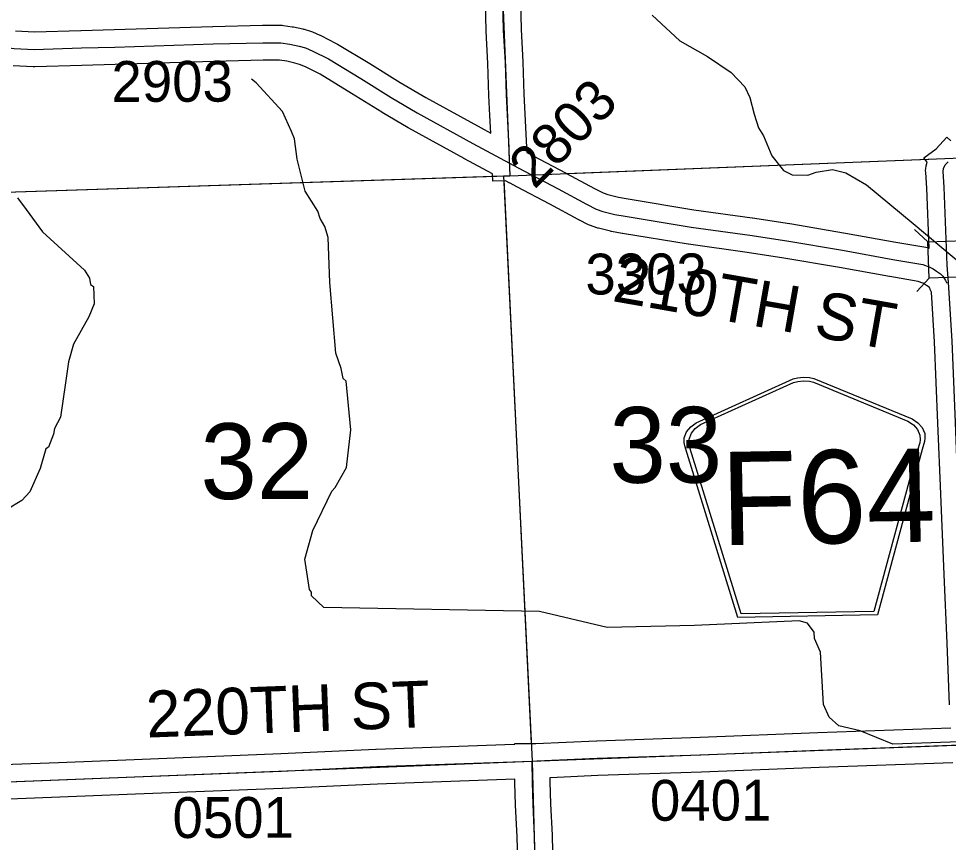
# Model space of a CAD drawing. Extents: x 128.7 to 185.5, y -21.4 to 12.6.
# Drawn here: x 159.303 to 160.898, y -6.954 to -5.54 of the extents above; entities that cross this region are included whole.
import ezdxf

# ---------------------------------------------------------------- set-up
doc = ezdxf.new("R2010")
doc.units = 0
for name, color, linetype in [('tdCoHydroRiver', 7, 'Continuous'), ('tdCoSecRdNmbr', 7, 'Continuous'), ('tdCoSecRdTxt', 7, 'Continuous'), ('tdCoSecRteBand', 7, 'Continuous'), ('tdCoSecRteCL', 7, 'Continuous'), ('tdCoSectLine', 7, 'Continuous'), ('tdCoSectLinePart', 7, 'Continuous'), ('tdCoSectNmbr', 7, 'Continuous'), ('tdCoShieldCoRte', 7, 'Continuous'), ('tdCoStrucSec', 7, 'Continuous'), ('tdCoSurfAsphalt', 7, 'Continuous'), ('tdCoSurfGravel', 7, 'Continuous')]:
    doc.layers.add(name, color=color, linetype=linetype)

msp = doc.modelspace()

# ---------------------------------------------------------------- linework, layer by layer
at = {"layer": 'tdCoHydroRiver'}
for points in [[(160.39, -5.5343), (160.4378, -5.5785), (160.4849, -5.6054), (160.5257, -5.6325), (160.5489, -5.6571), (160.5576, -5.6757), (160.5651, -5.704), (160.5725, -5.7275), (160.5811, -5.7415), (160.5953, -5.7758), (160.6154, -5.8005), (160.6301, -5.8079), (160.6573, -5.8087), (160.6715, -5.8035), (160.6997, -5.7993), (160.7221, -5.8048), (160.7577, -5.8256), (160.8379, -5.8919), (160.9753, -6.0066)], [(161.0489, -6.7765), (160.8029, -6.7853), (160.7469, -6.762), (160.7103, -6.7539), (160.6939, -6.7387), (160.6837, -6.7169), (160.6789, -6.6271), (160.6686, -6.6038), (160.6682, -6.5928), (160.6566, -6.5774), (160.6422, -6.5732), (160.4626, -6.5812), (160.3128, -6.585), (160.1966, -6.5576), (159.827, -6.5504), (159.8058, -6.5306), (159.8055, -6.5243), (159.8022, -6.5197), (159.7941, -6.4679), (159.8081, -6.4185), (159.8404, -6.351), (159.8464, -6.3445), (159.8658, -6.3106), (159.8729, -6.2457), (159.8652, -6.1623), (159.8603, -6.1577), (159.8565, -6.1405), (159.8477, -6.114), (159.837, -5.9928), (159.8342, -5.9156), (159.8288, -5.8969), (159.8203, -5.8829), (159.8167, -5.8703), (159.7947, -5.8362), (159.7814, -5.7812), (159.7768, -5.7465), (159.7715, -5.734), (159.7558, -5.6996), (159.7108, -5.6503), (159.7026, -5.6442)], [(159.3014, -5.8475), (159.3163, -5.8675), (159.3445, -5.9061), (159.4164, -5.9716), (159.4248, -5.9855), (159.4268, -5.9965), (159.4316, -5.9995), (159.4327, -6.0294), (159.424, -6.0518), (159.3973, -6.0986), (159.3889, -6.1289), (159.3839, -6.1653), (159.3749, -6.2241), (159.3646, -6.2434), (159.3633, -6.2529), (159.3547, -6.2753), (159.3501, -6.2786), (159.3402, -6.3121), (159.3227, -6.3522), (159.309, -6.3669), (159.2843, -6.382)]]:
    msp.add_lwpolyline(points, dxfattribs=at)
at = {"layer": 'tdCoSecRteBand'}
for points in [[(160.1132, -5.7368), (160.1118, -5.7063), (160.1101, -5.6723), (160.1101, -5.6721), (160.11, -5.6718), (160.1083, -5.6169), (160.1054, -5.5617), (160.1054, -5.5613), (160.1054, -5.5609), (160.1034, -5.4855)], [(160.1634, -5.4836), (160.1653, -5.5589), (160.1683, -5.614), (160.1683, -5.6143), (160.1683, -5.6146), (160.17, -5.6696), (160.1717, -5.7033), (160.1717, -5.7034), (160.1717, -5.7034), (160.1744, -5.7612), (160.1744, -5.7613), (160.1744, -5.7614), (160.1748, -5.7698), (160.2428, -5.8055), (160.243, -5.8056), (160.2432, -5.8057), (160.2913, -5.8319), (160.306, -5.8392), (160.3141, -5.8421), (160.3321, -5.8466), (160.3489, -5.8496), (160.4613, -5.868), (160.5618, -5.882), (160.5619, -5.8821), (160.5621, -5.8821), (160.6255, -5.8917), (160.6258, -5.8917), (160.626, -5.8918), (160.7217, -5.9081), (160.7219, -5.9081), (160.722, -5.9081), (160.808, -5.9236), (160.8594, -5.9325), (160.8622, -5.933), (160.8649, -5.934), (160.8652, -5.9341)], [(159.2978, -5.5612), (159.3303, -5.5629), (159.4102, -5.5604), (159.4103, -5.5604), (159.4104, -5.5604), (159.4672, -5.559), (159.6361, -5.5535), (159.6362, -5.5535), (159.6363, -5.5535), (159.7217, -5.5515), (159.722, -5.5515), (159.7224, -5.5515), (159.7532, -5.5515), (159.7554, -5.5515), (159.7575, -5.5519), (159.7728, -5.5541), (159.7738, -5.5542), (159.7748, -5.5544), (159.7908, -5.5579), (159.7919, -5.5581), (159.793, -5.5584), (159.8039, -5.5616), (159.8056, -5.5622), (159.8072, -5.5629), (159.8198, -5.5683), (159.8206, -5.5687), (159.8215, -5.5691), (159.8483, -5.5826), (159.8494, -5.5832), (159.8504, -5.5838), (159.9056, -5.6173), (159.9057, -5.6174), (159.9058, -5.6174), (159.9579, -5.6496), (160.0019, -5.6756), (160.0965, -5.7278), (160.1132, -5.7368)], [(160.9002, -6.7178), (160.896, -6.6118), (160.8911, -6.4937), (160.8851, -6.3559), (160.8851, -6.3558), (160.8851, -6.3558), (160.8802, -6.2345), (160.8802, -6.2345), (160.8802, -6.2345), (160.8745, -6.0947), (160.8692, -6.0096), (160.8672, -6.0048), (160.867, -6.0043), (160.8665, -6.0031), (160.8656, -6.0016), (160.8651, -6.0011), (160.8608, -5.9978), (160.8574, -5.9956), (160.8546, -5.9942), (160.8463, -5.9911), (160.7977, -5.9827), (160.7975, -5.9827), (160.7974, -5.9827), (160.7115, -5.9672), (160.6162, -5.951), (160.5533, -5.9414), (160.4526, -5.9274), (160.4523, -5.9274), (160.4519, -5.9273), (160.339, -5.9088), (160.3388, -5.9088), (160.3386, -5.9087), (160.3206, -5.9055), (160.3195, -5.9053), (160.3185, -5.9051), (160.298, -5.8999), (160.2966, -5.8995), (160.2953, -5.8991), (160.2842, -5.8951), (160.2825, -5.8945), (160.2808, -5.8937), (160.2641, -5.8853), (160.2636, -5.8851), (160.2632, -5.8848), (160.2148, -5.8586), (160.1578, -5.8286), (160.1577, -5.8287), (160.1463, -5.8226), (160.1463, -5.8226), (160.1462, -5.8225), (160.1385, -5.8184), (160.1167, -5.8193), (160.1162, -5.8065), (160.068, -5.7806), (160.0678, -5.7805), (160.0677, -5.7804), (159.9725, -5.7279), (159.9721, -5.7277), (159.9717, -5.7275), (159.9271, -5.7011), (159.9268, -5.7009), (159.9266, -5.7008), (159.8744, -5.6685), (159.8203, -5.6357), (159.7952, -5.623), (159.7851, -5.6187), (159.7771, -5.6163), (159.7632, -5.6133), (159.751, -5.6115), (159.7227, -5.6115), (159.6379, -5.6135), (159.4691, -5.6189), (159.469, -5.6189), (159.4689, -5.6189), (159.412, -5.6204), (159.3309, -5.6229), (159.3297, -5.6229), (159.3285, -5.6228), (159.294, -5.6211)], [(160.8652, -5.9341), (160.8612, -5.831), (160.8593, -5.8044), (160.859, -5.8009), (160.8596, -5.7975), (160.8603, -5.7928), (160.861, -5.7887), (160.8619, -5.7867), (160.8563, -5.7792), (160.8773, -5.7636), (160.8955, -5.7435), (160.9025, -5.7499)], [(159.1818, -6.8235), (159.3717, -6.8164), (159.5016, -6.8112), (159.5016, -6.8112), (159.5016, -6.8112), (159.753, -6.8013), (159.9162, -6.7937), (159.9163, -6.7937), (159.9165, -6.7937), (160.1534, -6.7851), (160.1543, -6.7851), (160.1543, -6.7842), (160.1838, -6.7841), (160.1908, -6.7838), (160.2945, -6.7791), (160.2947, -6.7791), (160.2949, -6.7791), (160.4726, -6.7732), (160.6742, -6.7653), (160.6743, -6.7653), (160.6743, -6.7653), (160.9024, -6.757)], [(160.9057, -6.8169), (160.6765, -6.8253), (160.4749, -6.8331), (160.4748, -6.8332), (160.4747, -6.8332), (160.2971, -6.8391), (160.2155, -6.8427), (160.2155, -6.843), (160.2146, -6.843), (160.2147, -6.8499), (160.2159, -6.8872), (160.2183, -6.9415), (160.2183, -6.9418), (160.2184, -6.9421), (160.2211, -7.0442)], [(160.1611, -7.0457), (160.1584, -6.944), (160.1559, -6.8898), (160.1559, -6.8896), (160.1559, -6.8894), (160.1547, -6.8514), (160.1547, -6.851), (160.1547, -6.8506), (160.1546, -6.8451), (159.9188, -6.8536), (159.7557, -6.8613), (159.7556, -6.8613), (159.7555, -6.8613), (159.504, -6.8711), (159.374, -6.8763), (159.374, -6.8763), (159.374, -6.8763), (159.2138, -6.8824)]]:
    msp.add_lwpolyline(points, dxfattribs=at)
at = {"layer": 'tdCoSecRteCL'}
for points in [[(160.1455, -5.7881), (160.1445, -5.7626), (160.1418, -5.7049), (160.14, -5.6708), (160.1383, -5.6156), (160.1353, -5.5601), (160.1334, -5.4844), (160.1282, -5.3749), (160.1262, -5.3268), (160.1225, -5.2373), (160.1188, -5.1362), (160.1154, -5.0287), (160.1109, -4.9125), (160.1075, -4.8304), (160.1065, -4.8125)], [(159.1308, -5.5401), (159.1433, -5.546), (159.1714, -5.5596), (159.2035, -5.5727), (159.2208, -5.5781), (159.2563, -5.5862), (159.277, -5.5892), (159.2955, -5.5912), (159.33, -5.5929), (159.4111, -5.5904), (159.4681, -5.5889), (159.637, -5.5835), (159.7224, -5.5815), (159.7532, -5.5815), (159.7685, -5.5838), (159.7845, -5.5872), (159.7954, -5.5904), (159.8079, -5.5958), (159.8348, -5.6094), (159.8901, -5.6429), (159.9423, -5.6753), (159.987, -5.7016), (160.0822, -5.7542), (160.1455, -5.7881)], [(160.1455, -5.7881), (160.1603, -5.7961), (160.2289, -5.8321), (160.2775, -5.8585), (160.2942, -5.8669), (160.3053, -5.8708), (160.3258, -5.876), (160.3438, -5.8792), (160.4568, -5.8977), (160.5576, -5.9117), (160.621, -5.9214), (160.7167, -5.9376), (160.8028, -5.9532), (160.8543, -5.9621), (160.8666, -5.9667), (160.872, -5.9695), (160.878, -5.9732), (160.8846, -5.9783), (160.8888, -5.9823), (160.8933, -5.9892), (160.8948, -5.9928), (160.895, -5.9934), (160.8982, -5.9931)], [(160.8982, -5.9931), (160.8964, -5.9632), (160.8912, -5.8293), (160.8892, -5.8022), (160.89, -5.7975), (160.8929, -5.7911), (160.8976, -5.7859)], [(160.934, -6.7859), (160.9301, -6.7166), (160.926, -6.6106), (160.921, -6.4924), (160.9151, -6.3546), (160.9102, -6.2333), (160.9045, -6.0932), (160.8982, -5.9931)], [(160.1845, -6.814), (160.1921, -6.8138), (160.2959, -6.8091), (160.4737, -6.8032), (160.6754, -6.7953), (160.934, -6.7859)], [(159.1828, -6.8535), (159.3728, -6.8463), (159.5028, -6.8411), (159.7543, -6.8313), (159.9176, -6.8236), (160.1845, -6.814)], [(160.2102, -7.7958), (160.2086, -7.7685), (160.2074, -7.7131), (160.2056, -7.6512), (160.2037, -7.5648), (160.2017, -7.4968), (160.1992, -7.3888), (160.1972, -7.3177), (160.1958, -7.2475), (160.1933, -7.1624), (160.1911, -7.045), (160.1884, -6.9429), (160.1859, -6.8884), (160.1847, -6.8504), (160.1845, -6.814)]]:
    msp.add_lwpolyline(points, dxfattribs=at)
at = {"layer": 'tdCoSectLine'}
for points in [[(160.1061, -4.8125), (160.146, -5.8096)], [(160.146, -5.8096), (161.1364, -5.7703)], [(159.1399, -5.8426), (160.135, -5.81)], [(160.135, -5.81), (160.146, -5.8096)], [(160.135, -5.81), (160.1841, -6.814)], [(160.1841, -6.814), (161.1834, -6.7764)], [(159.1824, -6.8535), (160.1841, -6.814)], [(160.1841, -6.814), (160.2098, -7.7958)]]:
    msp.add_lwpolyline(points, dxfattribs=at)
at = {"layer": 'tdCoSectLinePart'}
for points in [[(160.2424, -5.8058), (160.8646, -5.7811)], [(159.1399, -5.8426), (160.1235, -5.8104)], [(160.1354, -5.8168), (160.1826, -6.7838)]]:
    msp.add_lwpolyline(points, dxfattribs=at)
at = {"layer": 'tdCoShieldCoRte'}
for points in [[(160.537, -6.5676), (160.4502, -6.2862), (160.446, -6.2731), (160.4452, -6.2672), (160.4451, -6.2594), (160.4491, -6.249), (160.4563, -6.2404), (160.4657, -6.2336), (160.6317, -6.1583), (160.6392, -6.1566), (160.6496, -6.1555), (160.66, -6.1562), (160.6676, -6.1577), (160.8361, -6.2271), (160.8458, -6.2336), (160.8532, -6.242), (160.8576, -6.2522), (160.8578, -6.26), (160.8571, -6.2659), (160.8535, -6.2792), (160.7765, -6.5634)], [(160.5428, -6.5612), (160.4582, -6.2873), (160.4543, -6.2748), (160.4535, -6.2691), (160.4534, -6.2616), (160.4573, -6.2517), (160.4641, -6.2434), (160.4732, -6.2368), (160.6325, -6.1646), (160.6397, -6.1629), (160.6497, -6.1618), (160.6597, -6.1625), (160.667, -6.164), (160.8288, -6.2306), (160.8381, -6.2369), (160.8452, -6.2449), (160.8494, -6.2547), (160.8496, -6.2622), (160.849, -6.2679), (160.8455, -6.2806), (160.7705, -6.5572)]]:
    msp.add_lwpolyline(points, close=True, dxfattribs=at)
at = {"layer": 'tdCoStrucSec'}
for p, q in [((160.8631, -5.923), (160.8401, -5.9017)), ((160.8655, -5.9855), (160.8443, -6.0085))]:
    msp.add_line(p, q, dxfattribs=at)
msp.add_lwpolyline([(160.8655, -5.9855), (160.8631, -5.923), (160.9257, -5.9206), (160.9281, -5.9831)], close=True, dxfattribs=at)
at = {"layer": 'tdCoSurfAsphalt'}
msp.add_lwpolyline([(159.1828, -6.8535), (159.3728, -6.8463), (159.5028, -6.8411), (159.7543, -6.8313), (159.9176, -6.8236), (160.1845, -6.814), (160.1921, -6.8138), (160.2959, -6.8091), (160.4737, -6.8032), (160.6754, -6.7953), (160.934, -6.7859), (160.9538, -6.7852), (161.1847, -6.7764), (161.2786, -6.7728), (161.4475, -6.7659), (161.7158, -6.7573), (161.8463, -6.7514), (162.0024, -6.7457), (162.0688, -6.7438), (162.103, -6.7428), (162.1434, -6.741), (162.1875, -6.7391)], dxfattribs=at)
at = {"layer": 'tdCoSurfGravel'}
for points in [[(160.1455, -5.7881), (160.1445, -5.7626), (160.1418, -5.7049), (160.14, -5.6708), (160.1383, -5.6156), (160.1353, -5.5601), (160.1334, -5.4844), (160.1282, -5.3749), (160.1262, -5.3268), (160.1225, -5.2373), (160.1188, -5.1362), (160.1154, -5.0287), (160.1109, -4.9125), (160.1075, -4.8304), (160.1065, -4.8125)], [(159.2955, -5.5912), (159.33, -5.5929), (159.4111, -5.5904), (159.4681, -5.5889), (159.637, -5.5835), (159.7224, -5.5815), (159.7532, -5.5815), (159.7685, -5.5838), (159.7845, -5.5872), (159.7954, -5.5904), (159.8079, -5.5958), (159.8348, -5.6094), (159.8901, -5.6429), (159.9423, -5.6753), (159.987, -5.7016), (160.0822, -5.7542), (160.1455, -5.7881), (160.1603, -5.7961), (160.2289, -5.8321), (160.2775, -5.8585), (160.2942, -5.8669), (160.3053, -5.8708), (160.3258, -5.876), (160.3438, -5.8792), (160.4568, -5.8977), (160.5576, -5.9117), (160.621, -5.9214), (160.7167, -5.9376), (160.8028, -5.9532), (160.8543, -5.9621), (160.8666, -5.9667), (160.872, -5.9695), (160.878, -5.9732), (160.8846, -5.9783), (160.8888, -5.9823), (160.8933, -5.9892), (160.8948, -5.9928)], [(160.8982, -5.9931), (160.8964, -5.9632), (160.8912, -5.8293), (160.8892, -5.8022), (160.89, -5.7975), (160.8929, -5.7911), (160.8976, -5.7859)], [(160.8948, -5.9928), (160.895, -5.9934), (160.8982, -5.9931)], [(160.934, -6.7859), (160.9301, -6.7166), (160.926, -6.6106), (160.921, -6.4924), (160.9151, -6.3546), (160.9102, -6.2333), (160.9045, -6.0932), (160.8982, -5.9931)], [(160.2102, -7.7958), (160.2086, -7.7685), (160.2074, -7.7131), (160.2056, -7.6512), (160.2037, -7.5648), (160.2017, -7.4968), (160.1992, -7.3888), (160.1972, -7.3177), (160.1958, -7.2475), (160.1933, -7.1624), (160.1911, -7.045), (160.1884, -6.9429), (160.1859, -6.8884), (160.1847, -6.8504), (160.1845, -6.814)]]:
    msp.add_lwpolyline(points, dxfattribs=at)

# ---------------------------------------------------------------- texts
at = {"layer": 'tdCoSecRdNmbr'}
for s, rotation, p in [('2903', 0.1201, (159.4627, -5.683)), ('2803', 45.1203, (160.1879, -5.8344)), ('3303', 0.1207, (160.2756, -6.0135)), ('0401', 0.1207, (160.3864, -6.9165)), ('0501', 0.1201, (159.5674, -6.9461))]:
    msp.add_text(s, height=0.07, rotation=rotation, dxfattribs=at).set_placement(p)
at = {"layer": 'tdCoSecRdTxt'}
for s, rotation, p in [('210TH ST', 350.0264, (160.3198, -6.0245)), ('220TH ST', 2.1518, (159.5232, -6.7739))]:
    msp.add_text(s, height=0.08, rotation=rotation, dxfattribs=at).set_placement(p)
at = {"layer": 'tdCoSectNmbr'}
for s, rotation, p in [('33', 0.1207, (160.3169, -6.3367)), ('32', 0.1201, (159.6153, -6.3646))]:
    msp.add_text(s, height=0.13, rotation=rotation, dxfattribs=at).set_placement(p)
at = {"layer": 'tdCoShieldCoRte'}
msp.add_text('F64', height=0.16, rotation=1, dxfattribs=at).set_placement((160.5091, -6.4438))

doc.saveas('drawing.dxf')
